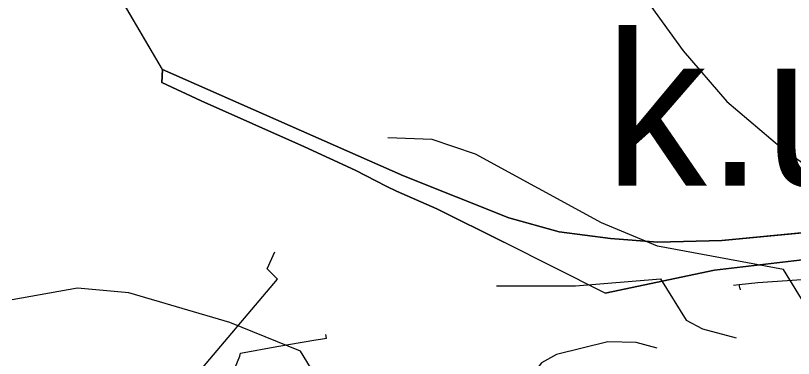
# Model space of a CAD drawing. Extents: x -662620 to -656370, y -1067090 to -1062990.
# Drawn here: x -661376.8 to -661234, y -1066253.4 to -1066190.6 of the extents above; entities that cross this region are included whole.
import ezdxf

# ---------------------------------------------------------------- set-up
doc = ezdxf.new("R2010")
doc.units = 0
for name, color, linetype in [('NÁZEV_K__Ú_', 7, 'Continuous'), ('OBVOD_PÚ', 7, 'Continuous'), ('ORNÁ_PŮDA_-_STÁVAJÍCÍ', 7, 'Continuous'), ('OSTATNÍ_PLOCHA_-_STÁVAJÍCÍ', 7, 'Continuous'), ('PLYNOVOD_-_STL', 7, 'Continuous'), ('SDELOVACÍ_VEDENÍ_-_PODZEMNÍ', 7, 'Continuous'), ('VRSTEVNICE_ZÁKLADNÍ', 7, 'Continuous')]:
    doc.layers.add(name, color=color, linetype=linetype)

msp = doc.modelspace()

# ---------------------------------------------------------------- linework, layer by layer
at = {"layer": 'OBVOD_PÚ'}
for points in [[(-661349.81, -1066200.46), (-661372.12, -1066162.39)], [(-661349.81, -1066200.46), (-661349.93, -1066202.82)], [(-661349.93, -1066202.82), (-661342.68, -1066206.17)], [(-661342.68, -1066206.17), (-661323.71, -1066214.64)], [(-661323.71, -1066214.64), (-661314.4, -1066218.93)], [(-661314.4, -1066218.93), (-661308.63, -1066221.88)], [(-661308.63, -1066221.88), (-661306.86, -1066222.74)], [(-661306.86, -1066222.74), (-661299.43, -1066226.02)], [(-661299.43, -1066226.02), (-661287.11, -1066232.14)], [(-661268.51, -1066241.49), (-661287.11, -1066232.14)], [(-661248.44, -1066237.25), (-661227.63, -1066234.82)], [(-661268.51, -1066241.49), (-661248.44, -1066237.25)]]:
    msp.add_lwpolyline(points, dxfattribs=at)
at = {"layer": 'ORNÁ_PŮDA_-_STÁVAJÍCÍ'}
for p, q in [((-661349.81, -1066200.46), (-661372.12, -1066162.39)), ((-661305.57, -1066219.95), (-661349.81, -1066200.46)), ((-661286.21, -1066227.67), (-661305.57, -1066219.95)), ((-661276.97, -1066230.21), (-661286.21, -1066227.67)), ((-661214.96, -1066228.74), (-661247.14, -1066231.81)), ((-661267.57, -1066231.46), (-661276.97, -1066230.21)), ((-661258.89, -1066232.13), (-661267.57, -1066231.46)), ((-661247.14, -1066231.81), (-661258.89, -1066232.13))]:
    msp.add_line(p, q, dxfattribs=at)
msp.add_lwpolyline([(-661214.96, -1066228.74), (-661247.14, -1066231.81), (-661258.89, -1066232.13), (-661267.57, -1066231.46), (-661276.97, -1066230.21), (-661286.21, -1066227.67), (-661305.57, -1066219.95), (-661349.81, -1066200.46), (-661372.12, -1066162.39), (-661383.27, -1066151.4), (-661401.88, -1066133.22), (-661431.7, -1066112.27), (-661428.69, -1066098.31)], dxfattribs=at)
at = {"layer": 'OSTATNÍ_PLOCHA_-_STÁVAJÍCÍ'}
for p, q in [((-661349.93, -1066202.82), (-661349.81, -1066200.46)), ((-661349.93, -1066202.82), (-661349.81, -1066200.46)), ((-661349.81, -1066200.46), (-661305.57, -1066219.95)), ((-661349.81, -1066200.46), (-661305.57, -1066219.95)), ((-661342.68, -1066206.17), (-661349.93, -1066202.82)), ((-661342.68, -1066206.17), (-661349.93, -1066202.82)), ((-661323.71, -1066214.64), (-661342.68, -1066206.17)), ((-661323.71, -1066214.64), (-661342.68, -1066206.17)), ((-661314.4, -1066218.93), (-661323.71, -1066214.64)), ((-661314.4, -1066218.93), (-661323.71, -1066214.64)), ((-661308.63, -1066221.88), (-661314.4, -1066218.93)), ((-661308.63, -1066221.88), (-661314.4, -1066218.93)), ((-661305.57, -1066219.95), (-661286.21, -1066227.67)), ((-661305.57, -1066219.95), (-661286.21, -1066227.67)), ((-661306.86, -1066222.74), (-661308.63, -1066221.88)), ((-661306.86, -1066222.74), (-661308.63, -1066221.88)), ((-661299.43, -1066226.02), (-661306.86, -1066222.74)), ((-661299.43, -1066226.02), (-661306.86, -1066222.74)), ((-661287.11, -1066232.14), (-661299.43, -1066226.02)), ((-661287.11, -1066232.14), (-661299.43, -1066226.02)), ((-661286.21, -1066227.67), (-661276.97, -1066230.21)), ((-661286.21, -1066227.67), (-661276.97, -1066230.21)), ((-661247.14, -1066231.81), (-661214.96, -1066228.74)), ((-661247.14, -1066231.81), (-661214.96, -1066228.74)), ((-661276.97, -1066230.21), (-661267.57, -1066231.46)), ((-661276.97, -1066230.21), (-661267.57, -1066231.46)), ((-661267.57, -1066231.46), (-661258.89, -1066232.13)), ((-661267.57, -1066231.46), (-661258.89, -1066232.13)), ((-661258.89, -1066232.13), (-661247.14, -1066231.81)), ((-661258.89, -1066232.13), (-661247.14, -1066231.81)), ((-661268.51, -1066241.49), (-661287.11, -1066232.14)), ((-661268.51, -1066241.49), (-661287.11, -1066232.14)), ((-661227.63, -1066234.82), (-661248.44, -1066237.25)), ((-661227.63, -1066234.82), (-661248.44, -1066237.25)), ((-661248.44, -1066237.25), (-661268.51, -1066241.49)), ((-661248.44, -1066237.25), (-661268.51, -1066241.49))]:
    msp.add_line(p, q, dxfattribs=at)
msp.add_lwpolyline([(-661199.35, -1066217.48), (-661206.9, -1066229.8), (-661210.49, -1066238.12), (-661227.63, -1066234.82), (-661248.44, -1066237.25), (-661268.51, -1066241.49), (-661287.11, -1066232.14), (-661299.43, -1066226.02), (-661306.86, -1066222.74), (-661308.63, -1066221.88), (-661314.4, -1066218.93), (-661323.71, -1066214.64), (-661342.68, -1066206.17), (-661349.93, -1066202.82), (-661349.81, -1066200.46), (-661305.57, -1066219.95), (-661286.21, -1066227.67), (-661276.97, -1066230.21), (-661267.57, -1066231.46), (-661258.89, -1066232.13), (-661247.14, -1066231.81), (-661214.96, -1066228.74), (-661208.76, -1066226.14)], close=True, dxfattribs=at)
msp.add_lwpolyline([(-661199.35, -1066217.48), (-661206.9, -1066229.8), (-661210.49, -1066238.12), (-661227.63, -1066234.82), (-661248.44, -1066237.25), (-661268.51, -1066241.49), (-661287.11, -1066232.14), (-661299.43, -1066226.02), (-661306.86, -1066222.74), (-661308.63, -1066221.88), (-661314.4, -1066218.93), (-661323.71, -1066214.64), (-661342.68, -1066206.17), (-661349.93, -1066202.82), (-661349.81, -1066200.46), (-661305.57, -1066219.95), (-661286.21, -1066227.67), (-661276.97, -1066230.21), (-661267.57, -1066231.46), (-661258.89, -1066232.13), (-661247.14, -1066231.81), (-661214.96, -1066228.74), (-661208.76, -1066226.14)], close=True, dxfattribs=at)
at = {"layer": 'PLYNOVOD_-_STL'}
for points in [[(-661244.98, -1066239.99), (-661243.91, -1066239.87), (-661240.53, -1066239.51), (-661232.41, -1066238.95), (-661229.71, -1066239.16), (-661226.68, -1066239.74), (-661219.65, -1066240.86), (-661213.54, -1066241.95), (-661207.53, -1066243.24), (-661205.95, -1066243.63), (-661203.43, -1066244.22)], [(-661243.76, -1066240.66), (-661243.86, -1066240.16), (-661243.91, -1066239.87)], [(-661243.76, -1066240.66), (-661243.73, -1066240.83)], [(-661321.63, -1066250.03), (-661320.78, -1066249.89), (-661319.7, -1066249.7), (-661319.8, -1066249.04)], [(-661337.97, -1066261.75), (-661337.16, -1066256.9), (-661335.62, -1066253.03), (-661335.48, -1066252.5), (-661328.78, -1066251.27), (-661321.63, -1066250.03)]]:
    msp.add_lwpolyline(points, dxfattribs=at)
at = {"layer": 'SDELOVACÍ_VEDENÍ_-_PODZEMNÍ'}
msp.add_lwpolyline([(-661343.8, -1066256.74), (-661328.71, -1066238.9), (-661330.58, -1066237.03), (-661329.17, -1066233.87)], dxfattribs=at)
msp.add_lwpolyline([(-661343.8, -1066256.74), (-661328.71, -1066238.9), (-661330.58, -1066237.03), (-661329.17, -1066233.87)], dxfattribs=at)
msp.add_lwpolyline([(-661343.8, -1066256.74), (-661328.71, -1066238.9), (-661330.58, -1066237.03), (-661329.17, -1066233.87)], dxfattribs=at)
msp.add_lwpolyline([(-661343.8, -1066256.74), (-661328.71, -1066238.9), (-661330.58, -1066237.03), (-661329.17, -1066233.87)], dxfattribs=at)
at = {"layer": 'VRSTEVNICE_ZÁKLADNÍ'}
for points in [[(-661300.17, -1066106.24), (-661295.46, -1066116.23), (-661287.89, -1066140.21), (-661281.9, -1066156.19), (-661275.05, -1066168.18), (-661254.21, -1066197.02), (-661246.21, -1066206.3), (-661236.08, -1066214.86), (-661225.8, -1066222.14), (-661215.81, -1066227.28), (-661202.97, -1066232.27), (-661200.97, -1066241.84), (-661189.69, -1066252.97), (-661178.56, -1066261.68), (-661174.56, -1066267.39), (-661173.13, -1066275.24), (-661175.98, -1066280.26), (-661181.55, -1066285.37), (-661188.98, -1066287.8), (-661194.11, -1066287.8), (-661201.25, -1066285.23), (-661209.82, -1066281.09), (-661224.95, -1066271.1), (-661236.51, -1066267.53)], [(-661300.17, -1066106.24), (-661295.46, -1066116.23), (-661287.89, -1066140.21), (-661281.9, -1066156.19), (-661275.05, -1066168.18), (-661254.21, -1066197.02), (-661246.21, -1066206.3), (-661236.08, -1066214.86), (-661225.8, -1066222.14), (-661215.81, -1066227.28), (-661202.97, -1066232.27), (-661200.97, -1066241.84), (-661189.69, -1066252.97), (-661178.56, -1066261.68), (-661174.56, -1066267.39), (-661173.13, -1066275.24), (-661175.98, -1066280.26), (-661181.55, -1066285.37), (-661188.98, -1066287.8), (-661194.11, -1066287.8), (-661201.25, -1066285.23), (-661209.82, -1066281.09), (-661224.95, -1066271.1), (-661236.51, -1066267.53)], [(-661229.86, -1066264), (-661224.69, -1066264.95), (-661209.96, -1066274.95), (-661198.11, -1066279.38), (-661191.26, -1066279.95), (-661185.55, -1066278.52), (-661181.41, -1066275.52), (-661180.84, -1066273.67), (-661181.13, -1066268.96), (-661185.84, -1066263.82), (-661188.12, -1066261.96), (-661206.68, -1066252.69), (-661229.66, -1066247.12), (-661235.79, -1066237.13), (-661258.92, -1066232.85), (-661269.2, -1066228.56), (-661292.32, -1066216), (-661300.31, -1066213.29), (-661308.45, -1066213)], [(-661229.86, -1066264), (-661224.69, -1066264.95), (-661209.96, -1066274.95), (-661198.11, -1066279.38), (-661191.26, -1066279.95), (-661185.55, -1066278.52), (-661181.41, -1066275.52), (-661180.84, -1066273.67), (-661181.13, -1066268.96), (-661185.84, -1066263.82), (-661188.12, -1066261.96), (-661206.68, -1066252.69), (-661229.66, -1066247.12), (-661235.79, -1066237.13), (-661258.92, -1066232.85), (-661269.2, -1066228.56), (-661292.32, -1066216), (-661300.31, -1066213.29), (-661308.45, -1066213)], [(-661288.46, -1066240.13), (-661274, -1066240.13), (-661258.35, -1066238.84), (-661253.64, -1066246.41), (-661250.64, -1066247.98), (-661244.5, -1066249.69)], [(-661288.46, -1066240.13), (-661274, -1066240.13), (-661258.35, -1066238.84), (-661253.64, -1066246.41), (-661250.64, -1066247.98), (-661244.5, -1066249.69)], [(-661258.96, -1066251.54), (-661262.87, -1066250.49), (-661268.04, -1066250.38), (-661277.47, -1066252.69), (-661280.19, -1066254.26), (-661281.33, -1066255.68), (-661282.33, -1066260.11), (-661282.04, -1066265.67), (-661284.61, -1066267.1), (-661290.89, -1066266.67), (-661307.98, -1066263.21), (-661320.58, -1066258.4), (-661324.44, -1066252.11), (-661337.42, -1066246.83), (-661355.98, -1066241.41), (-661365.4, -1066240.55), (-661377.39, -1066242.69)], [(-661258.96, -1066251.54), (-661262.87, -1066250.49), (-661268.04, -1066250.38), (-661277.47, -1066252.69), (-661280.19, -1066254.26), (-661281.33, -1066255.68), (-661282.33, -1066260.11), (-661282.04, -1066265.67), (-661284.61, -1066267.1), (-661290.89, -1066266.67), (-661307.98, -1066263.21), (-661320.58, -1066258.4), (-661324.44, -1066252.11), (-661337.42, -1066246.83), (-661355.98, -1066241.41), (-661365.4, -1066240.55), (-661377.39, -1066242.69)]]:
    msp.add_lwpolyline(points, dxfattribs=at)

# ---------------------------------------------------------------- texts
at = {"layer": 'NÁZEV_K__Ú_'}
msp.add_text('k.ú. Ledec', height=28, dxfattribs=at).set_placement((-661268.6, -1066221.78))

doc.saveas('drawing.dxf')
